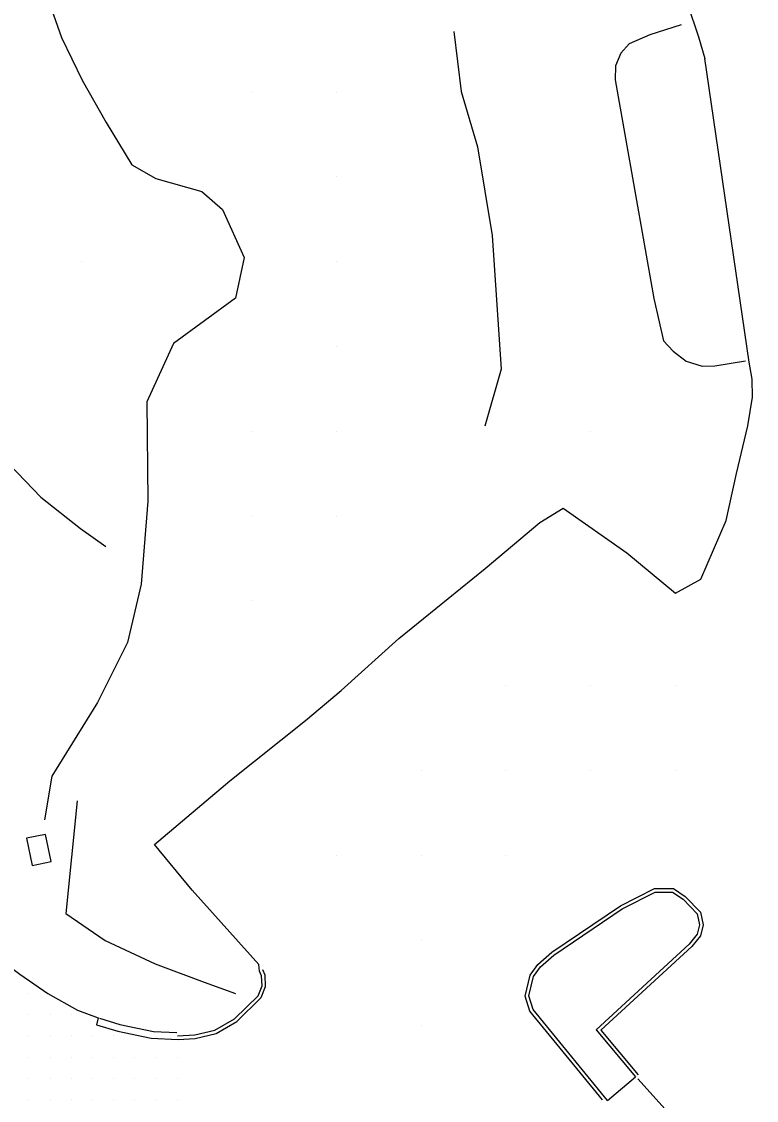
# Model space of a CAD drawing. Extents: x 1762120 to 1766775, y 709485 to 712965.
# Drawn here: x 1764017.9 to 1764104.5, y 711626.2 to 711753.4 of the extents above; entities that cross this region are included whole.
import ezdxf

# ---------------------------------------------------------------- set-up
doc = ezdxf.new("R2010")
doc.units = 0
for name, color, linetype in [('Exist DTM QL2 LIDAR Elevation Point', 7, 'Continuous'), ('Exist DTM Scan Elevation Point', 7, 'Continuous'), ('Exist Roads Curbs', 7, 'Continuous'), ('Exist Roads EOP', 7, 'Continuous'), ('PH Exist DTM Breakline', 7, 'Continuous')]:
    doc.layers.add(name, color=color, linetype=linetype)

msp = doc.modelspace()

# ---------------------------------------------------------------- linework, layer by layer
at = {"layer": 'Exist DTM QL2 LIDAR Elevation Point'}
for p, q in [((1764044.99, 711745.06), (1764044.99, 711745.06)), ((1764054.99, 711745.06), (1764054.99, 711745.06)), ((1764054.99, 711735.06), (1764054.99, 711735.06)), ((1764024.99, 711725.06), (1764024.99, 711725.06)), ((1764054.99, 711725.06), (1764054.99, 711725.06)), ((1764054.99, 711715.05), (1764054.99, 711715.05)), ((1764044.99, 711705.05), (1764044.99, 711705.05)), ((1764054.99, 711705.05), (1764054.99, 711705.05)), ((1764084.99, 711705.05), (1764084.99, 711705.05)), ((1764044.99, 711695.05), (1764044.99, 711695.05)), ((1764054.99, 711695.05), (1764054.99, 711695.05)), ((1764044.99, 711685.05), (1764044.99, 711685.05)), ((1764074.99, 711675.05), (1764074.99, 711675.05)), ((1764084.99, 711675.05), (1764084.99, 711675.05)), ((1764095, 711675.05), (1764095, 711675.05)), ((1764064.99, 711665.05), (1764064.99, 711665.05)), ((1764074.99, 711665.05), (1764074.99, 711665.05)), ((1764084.99, 711665.05), (1764084.99, 711665.05)), ((1764095, 711665.05), (1764095, 711665.05)), ((1764054.99, 711655.05), (1764054.99, 711655.05)), ((1764064.99, 711655.05), (1764064.99, 711655.05)), ((1764074.99, 711655.05), (1764074.99, 711655.05)), ((1764064.99, 711645.05), (1764064.99, 711645.05)), ((1764064.99, 711635.04), (1764064.99, 711635.04))]:
    msp.add_line(p, q, dxfattribs=at)
at = {"layer": 'Exist DTM Scan Elevation Point'}
for p, q in [((1764018.75, 711638.75), (1764018.75, 711638.75)), ((1764018.75, 711636.25), (1764018.75, 711636.25)), ((1764021.25, 711636.25), (1764021.25, 711636.25)), ((1764023.75, 711636.25), (1764023.75, 711636.25)), ((1764018.75, 711633.75), (1764018.75, 711633.75)), ((1764021.25, 711633.75), (1764021.25, 711633.75)), ((1764023.75, 711633.75), (1764023.75, 711633.75)), ((1764026.25, 711633.75), (1764026.25, 711633.75)), ((1764028.75, 711633.75), (1764028.75, 711633.75)), ((1764018.75, 711631.25), (1764018.75, 711631.25)), ((1764021.25, 711631.25), (1764021.25, 711631.25)), ((1764023.75, 711631.25), (1764023.75, 711631.25)), ((1764026.25, 711631.25), (1764026.25, 711631.25)), ((1764028.75, 711631.25), (1764028.75, 711631.25)), ((1764031.25, 711631.25), (1764031.25, 711631.25)), ((1764033.75, 711631.25), (1764033.75, 711631.25)), ((1764036.25, 711631.25), (1764036.25, 711631.25)), ((1764018.75, 711628.75), (1764018.75, 711628.75)), ((1764021.25, 711628.75), (1764021.25, 711628.75)), ((1764023.75, 711628.75), (1764023.75, 711628.75)), ((1764026.25, 711628.75), (1764026.25, 711628.75)), ((1764028.75, 711628.75), (1764028.75, 711628.75)), ((1764031.25, 711628.75), (1764031.25, 711628.75)), ((1764033.75, 711628.75), (1764033.75, 711628.75)), ((1764036.25, 711628.75), (1764036.25, 711628.75)), ((1764018.75, 711626.25), (1764018.75, 711626.25)), ((1764021.25, 711626.25), (1764021.25, 711626.25)), ((1764023.75, 711626.25), (1764023.75, 711626.25)), ((1764026.25, 711626.25), (1764026.25, 711626.25)), ((1764028.75, 711626.25), (1764028.75, 711626.25)), ((1764031.25, 711626.25), (1764031.25, 711626.25)), ((1764033.75, 711626.25), (1764033.75, 711626.25)), ((1764036.25, 711626.25), (1764036.25, 711626.25))]:
    msp.add_line(p, q, dxfattribs=at)
at = {"layer": 'Exist Roads Curbs'}
msp.add_lwpolyline([(1764027.07, 711635.84), (1764029.48, 711635.1), (1764033.43, 711634.28), (1764036.19, 711634.18)], dxfattribs=at)
at = {"layer": 'Exist Roads EOP'}
msp.add_lwpolyline([(1764015.54, 711642.67), (1764017.7, 711641.04), (1764020.98, 711638.75), (1764024.5, 711636.79), (1764026.93, 711635.91), (1764026.72, 711635.06), (1764029.22, 711634.32), (1764033.16, 711633.49), (1764036.34, 711633.35)], dxfattribs=at)
at = {"layer": 'PH Exist DTM Breakline'}
for p, q in [((1764103.7, 711713.23), (1764098.45, 711749.03)), ((1764045.94, 711641.38), (1764045.85, 711642.19)), ((1764086.99, 711626.15), (1764090.28, 711628.92))]:
    msp.add_line(p, q, dxfattribs=at)
for points in [[(1764042.42, 711770.93), (1764061.38, 711764.39), (1764071.82, 711761.18), (1764073.96, 711770.12), (1764075.63, 711773.81), (1764078.03, 711775.73), (1764080.62, 711776.44), (1764083.72, 711776.53), (1764085.77, 711775.54), (1764087.81, 711773.41), (1764090.28, 711769.68), (1764094.79, 711760.56), (1764096.43, 711755.42), (1764097.72, 711751.58), (1764098.45, 711749.03)], [(1764021.4, 711754.86), (1764022.59, 711751.49), (1764025.04, 711746.49), (1764027.87, 711741.48), (1764030.88, 711736.48), (1764033.73, 711734.89), (1764039.15, 711733.33), (1764041.57, 711731.21), (1764044.12, 711725.54), (1764043.11, 711720.76), (1764035.8, 711715.4), (1764032.65, 711708.52), (1764032.76, 711696.81), (1764031.99, 711687.02), (1764030.38, 711680.15), (1764026.85, 711673.07), (1764021.45, 711664.38), (1764020.59, 711659.24)], [(1764095.66, 711753.01), (1764091.96, 711751.82), (1764089.52, 711750.75), (1764088.55, 711749.66), (1764087.91, 711748.18), (1764087.87, 711746.53), (1764092.44, 711720.74), (1764093.6, 711715.74), (1764094.72, 711714.5), (1764096.25, 711713.35), (1764098.16, 711712.75), (1764099.63, 711712.78), (1764103.27, 711713.39)], [(1764068.87, 711752.22), (1764069.74, 711745.14), (1764071.65, 711738.61), (1764073.38, 711728.16), (1764074.43, 711712.38), (1764072.52, 711705.66)], [(1764045.85, 711642.19), (1764037.99, 711650.95), (1764033.58, 711656.32), (1764042.43, 711663.83), (1764051.35, 711670.97), (1764055.56, 711674.49), (1764062.39, 711680.63), (1764072.55, 711688.88), (1764079, 711694.32), (1764081.77, 711696), (1764089.25, 711690.73), (1764095.02, 711685.99), (1764097.99, 711687.62), (1764100.99, 711694.56), (1764102.2, 711700.08), (1764103.54, 711705.69), (1764104.09, 711709.1), (1764104.05, 711711.2), (1764103.7, 711713.23)], [(1764015.52, 711702.13), (1764020.16, 711697.29), (1764024.85, 711693.59), (1764027.82, 711691.47)], [(1764024.43, 711661.48), (1764023.09, 711648.18), (1764027.75, 711645.03), (1764033.66, 711642.27), (1764039.42, 711640.1), (1764043.12, 711638.75)], [(1764086.41, 711626.21), (1764081.41, 711632.3), (1764077.83, 711636.68), (1764077.27, 711638.46), (1764077.87, 711640.93), (1764078.78, 711642.2), (1764080.41, 711643.63), (1764088.5, 711649.1), (1764092.51, 711651.13), (1764094.76, 711651.14), (1764096.16, 711650.2), (1764097.95, 711648.34), (1764098.26, 711646.85), (1764097.96, 711645.55), (1764096.92, 711644.31), (1764086.21, 711634.45), (1764090.6, 711629.18)], [(1764086.99, 711626.15), (1764081.73, 711632.57), (1764078.2, 711636.88), (1764077.7, 711638.47), (1764078.26, 711640.75), (1764079.09, 711641.92), (1764080.66, 711643.3), (1764088.71, 711648.74), (1764092.61, 711650.71), (1764094.64, 711650.72), (1764095.89, 711649.88), (1764097.57, 711648.14), (1764097.84, 711646.86), (1764097.57, 711645.74), (1764096.62, 711644.59), (1764085.63, 711634.49), (1764090.28, 711628.92)], [(1764036.27, 711633.75), (1764038.31, 711633.89), (1764040.66, 711634.45), (1764043.01, 711635.77), (1764045.79, 711638.5), (1764046.24, 711639.66), (1764046.2, 711640.84), (1764045.94, 711641.38)], [(1764036.34, 711633.33), (1764038.37, 711633.47), (1764040.82, 711634.05), (1764043.26, 711635.44), (1764046.14, 711638.27), (1764046.66, 711639.58), (1764046.61, 711640.94), (1764046.32, 711641.56)], [(1764090.57, 711628.71), (1764100.15, 711618.05), (1764108.97, 711607.64), (1764114.26, 711600.89)]]:
    msp.add_lwpolyline(points, dxfattribs=at)
msp.add_lwpolyline([(1764018.47, 711657.06), (1764019.15, 711653.86), (1764021.36, 711654.33), (1764020.69, 711657.53)], close=True, dxfattribs=at)

doc.saveas('drawing.dxf')
